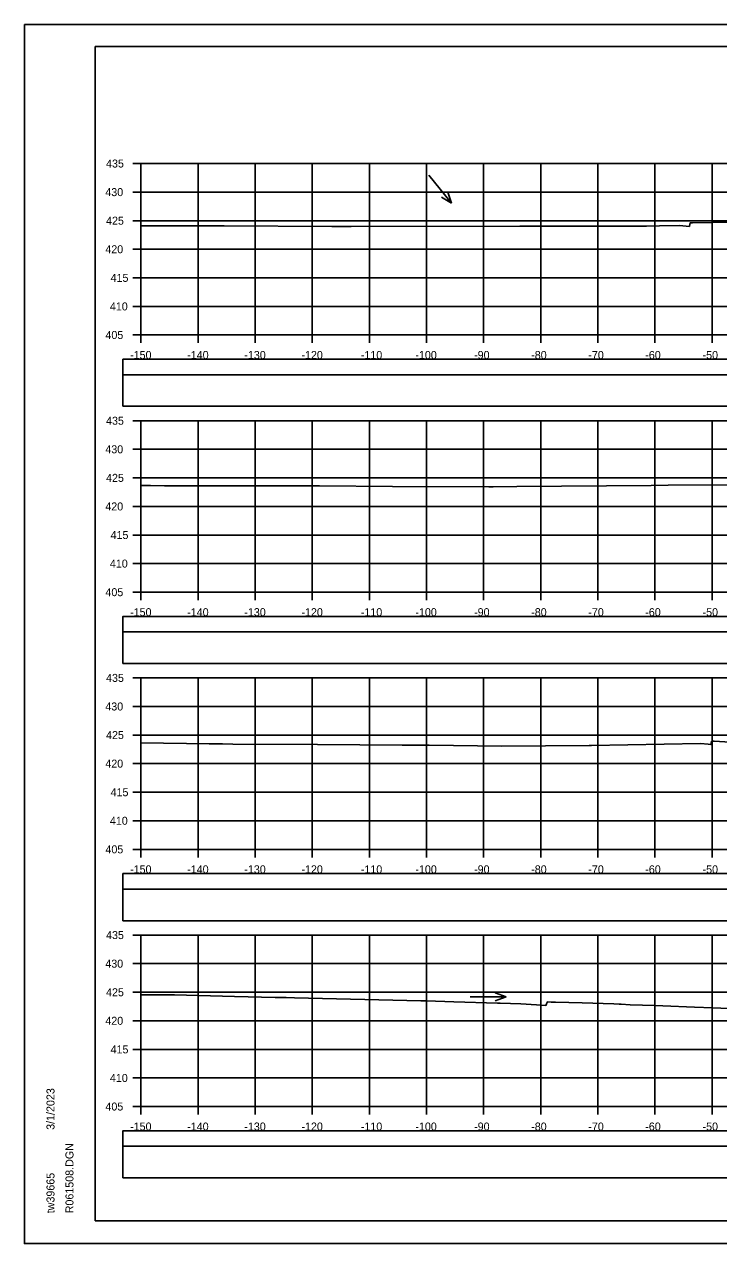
# Model space of a CAD drawing. Extents: x 1371057 to 1372761, y 380005 to 390517.
# Drawn here: x 1371390.5 to 1371512, y 386831.9 to 387045.2 of the extents above; entities that cross this region are included whole.
import ezdxf

# ---------------------------------------------------------------- set-up
doc = ezdxf.new("R2010")
doc.units = 0
for name, color, linetype in [('R_Axis', 7, 'Continuous'), ('R_Axis Annot', 7, 'Continuous'), ('R_Border', 7, 'Continuous'), ('R_Detour', 7, 'Continuous'), ('R_Dimension', 7, 'Continuous'), ('R_Exist Surface', 7, 'Continuous'), ('R_Grid', 7, 'Continuous'), ('R_No Plot', 7, 'Continuous'), ('R_Water Annot', 7, 'Continuous')]:
    doc.layers.add(name, color=color, linetype=linetype)

msp = doc.modelspace()

# ---------------------------------------------------------------- linework, layer by layer
at = {"layer": 'R_Axis'}
for p, q in [((1371409.47, 387020.88), (1371410.87, 387020.88)), ((1371410.87, 386990.88), (1371410.87, 387020.88)), ((1371409.47, 387015.88), (1371410.87, 387015.88)), ((1371409.47, 387010.88), (1371410.87, 387010.88)), ((1371409.47, 387005.88), (1371410.87, 387005.88)), ((1371409.47, 387000.88), (1371410.87, 387000.88)), ((1371409.47, 386995.88), (1371410.87, 386995.88)), ((1371409.47, 386990.88), (1371410.87, 386990.88)), ((1371410.87, 386990.88), (1371710.87, 386990.88)), ((1371410.87, 386989.48), (1371410.87, 386990.88)), ((1371420.87, 386989.48), (1371420.87, 386990.88)), ((1371430.87, 386989.48), (1371430.87, 386990.88)), ((1371440.87, 386989.48), (1371440.87, 386990.88)), ((1371450.87, 386989.48), (1371450.87, 386990.88)), ((1371460.87, 386989.48), (1371460.87, 386990.88)), ((1371470.87, 386989.48), (1371470.87, 386990.88)), ((1371480.87, 386989.48), (1371480.87, 386990.88)), ((1371490.87, 386989.48), (1371490.87, 386990.88)), ((1371500.87, 386989.48), (1371500.87, 386990.88)), ((1371510.87, 386989.48), (1371510.87, 386990.88)), ((1371409.47, 386975.88), (1371410.87, 386975.88)), ((1371410.87, 386945.88), (1371410.87, 386975.88)), ((1371409.47, 386970.88), (1371410.87, 386970.88)), ((1371409.47, 386965.88), (1371410.87, 386965.88)), ((1371409.47, 386960.88), (1371410.87, 386960.88)), ((1371409.47, 386955.88), (1371410.87, 386955.88)), ((1371409.47, 386950.88), (1371410.87, 386950.88)), ((1371409.47, 386945.88), (1371410.87, 386945.88)), ((1371410.87, 386945.88), (1371710.87, 386945.88)), ((1371410.87, 386944.48), (1371410.87, 386945.88)), ((1371420.87, 386944.48), (1371420.87, 386945.88)), ((1371430.87, 386944.48), (1371430.87, 386945.88)), ((1371440.87, 386944.48), (1371440.87, 386945.88)), ((1371450.87, 386944.48), (1371450.87, 386945.88)), ((1371460.87, 386944.48), (1371460.87, 386945.88)), ((1371470.87, 386944.48), (1371470.87, 386945.88)), ((1371480.87, 386944.48), (1371480.87, 386945.88)), ((1371490.87, 386944.48), (1371490.87, 386945.88)), ((1371500.87, 386944.48), (1371500.87, 386945.88)), ((1371510.87, 386944.48), (1371510.87, 386945.88)), ((1371409.47, 386930.88), (1371410.87, 386930.88)), ((1371410.87, 386900.88), (1371410.87, 386930.88)), ((1371409.47, 386925.88), (1371410.87, 386925.88)), ((1371409.47, 386920.88), (1371410.87, 386920.88)), ((1371409.47, 386915.88), (1371410.87, 386915.88)), ((1371409.47, 386910.88), (1371410.87, 386910.88)), ((1371409.47, 386905.88), (1371410.87, 386905.88)), ((1371409.47, 386900.88), (1371410.87, 386900.88)), ((1371410.87, 386900.88), (1371710.87, 386900.88)), ((1371410.87, 386899.48), (1371410.87, 386900.88)), ((1371420.87, 386899.48), (1371420.87, 386900.88)), ((1371430.87, 386899.48), (1371430.87, 386900.88)), ((1371440.87, 386899.48), (1371440.87, 386900.88)), ((1371450.87, 386899.48), (1371450.87, 386900.88)), ((1371460.87, 386899.48), (1371460.87, 386900.88)), ((1371470.87, 386899.48), (1371470.87, 386900.88)), ((1371480.87, 386899.48), (1371480.87, 386900.88)), ((1371490.87, 386899.48), (1371490.87, 386900.88)), ((1371500.87, 386899.48), (1371500.87, 386900.88)), ((1371510.87, 386899.48), (1371510.87, 386900.88)), ((1371409.47, 386885.88), (1371410.87, 386885.88)), ((1371410.87, 386855.88), (1371410.87, 386885.88)), ((1371409.47, 386880.88), (1371410.87, 386880.88)), ((1371409.47, 386875.88), (1371410.87, 386875.88)), ((1371409.47, 386870.88), (1371410.87, 386870.88)), ((1371409.47, 386865.88), (1371410.87, 386865.88)), ((1371409.47, 386860.88), (1371410.87, 386860.88)), ((1371409.47, 386855.88), (1371410.87, 386855.88)), ((1371410.87, 386855.88), (1371710.87, 386855.88)), ((1371410.87, 386854.48), (1371410.87, 386855.88)), ((1371420.87, 386854.48), (1371420.87, 386855.88)), ((1371430.87, 386854.48), (1371430.87, 386855.88)), ((1371440.87, 386854.48), (1371440.87, 386855.88)), ((1371450.87, 386854.48), (1371450.87, 386855.88)), ((1371460.87, 386854.48), (1371460.87, 386855.88)), ((1371470.87, 386854.48), (1371470.87, 386855.88)), ((1371480.87, 386854.48), (1371480.87, 386855.88)), ((1371490.87, 386854.48), (1371490.87, 386855.88)), ((1371500.87, 386854.48), (1371500.87, 386855.88)), ((1371510.87, 386854.48), (1371510.87, 386855.88))]:
    msp.add_line(p, q, dxfattribs=at)
at = {"layer": 'R_Border'}
for p, q in [((1371402.87, 387041.34), (1371719.05, 387041.34)), ((1371402.87, 386835.88), (1371402.87, 387041.34)), ((1371402.87, 386835.88), (1371402.87, 386835.88)), ((1371719.05, 386835.88), (1371402.87, 386835.88))]:
    msp.add_line(p, q, dxfattribs=at)
at = {"layer": 'R_Detour'}
for points in [[(1371407.72, 386983.92), (1371714.03, 386983.92), (1371714.03, 386986.63), (1371407.72, 386986.63)], [(1371407.72, 386938.92), (1371714.03, 386938.92), (1371714.03, 386941.63), (1371407.72, 386941.63)], [(1371407.72, 386893.92), (1371714.03, 386893.92), (1371714.03, 386896.63), (1371407.72, 386896.63)], [(1371407.72, 386848.92), (1371714.03, 386848.92), (1371714.03, 386851.63), (1371407.72, 386851.63)]]:
    msp.add_lwpolyline(points, close=True, dxfattribs=at)
at = {"layer": 'R_Dimension'}
for points in [[(1371407.72, 386978.4), (1371714.03, 386978.4), (1371714.03, 386983.92), (1371407.72, 386983.92)], [(1371407.72, 386933.4), (1371714.03, 386933.4), (1371714.03, 386938.92), (1371407.72, 386938.92)], [(1371407.72, 386888.4), (1371714.03, 386888.4), (1371714.03, 386893.92), (1371407.72, 386893.92)], [(1371407.72, 386843.4), (1371714.03, 386843.4), (1371714.03, 386848.92), (1371407.72, 386848.92)]]:
    msp.add_lwpolyline(points, close=True, dxfattribs=at)
at = {"layer": 'R_Exist Surface'}
for points in [[(1371410.87, 387010), (1371415.25, 387010), (1371425.45, 387010), (1371444.31, 387009.89), (1371446.33, 387009.88), (1371446.64, 387009.88), (1371447.08, 387009.88), (1371447.67, 387009.88), (1371477.23, 387009.94), (1371481.34, 387009.92), (1371487, 387009.93), (1371499.41, 387009.95), (1371501.65, 387009.97), (1371505.17, 387010.02), (1371505.75, 387009.97), (1371506.92, 387009.89), (1371506.99, 387010.27), (1371507.03, 387010.49), (1371507.3, 387010.5), (1371507.46, 387010.5), (1371514.05, 387010.6)], [(1371410.87, 386964.55), (1371412.55, 386964.53), (1371415, 386964.51), (1371433.56, 386964.5), (1371438.59, 386964.5), (1371442.15, 386964.49), (1371454.92, 386964.38), (1371471.8, 386964.33), (1371472.13, 386964.33), (1371472.57, 386964.34), (1371476.68, 386964.37), (1371500.22, 386964.54), (1371503.2, 386964.6), (1371516.54, 386964.69)], [(1371410.87, 386919.52), (1371422.8, 386919.32), (1371425.16, 386919.32), (1371426.96, 386919.3), (1371441.81, 386919.21), (1371456.59, 386919.13), (1371458.66, 386919.13), (1371461.35, 386919.11), (1371474.08, 386918.96), (1371489.36, 386919.07), (1371489.46, 386919.07), (1371489.55, 386919.07), (1371489.78, 386919.08), (1371508.84, 386919.41), (1371510.19, 386919.26), (1371510.68, 386919.2), (1371510.76, 386919.65), (1371510.79, 386919.8), (1371510.89, 386919.8), (1371511.22, 386919.8), (1371514.96, 386919.59)], [(1371410.87, 386875.42), (1371416.77, 386875.4), (1371427.24, 386875.16), (1371434.36, 386874.95), (1371436.3, 386874.94), (1371437.75, 386874.87), (1371459.9, 386874.35), (1371460.86, 386874.36), (1371465.68, 386874.19), (1371473.28, 386873.99), (1371473.79, 386873.97), (1371477.37, 386873.87), (1371480.12, 386873.69), (1371481.77, 386873.58), (1371481.91, 386873.87), (1371482.05, 386874.17), (1371482.69, 386874.15), (1371483.47, 386874.13), (1371488.13, 386874.05), (1371493.66, 386873.83), (1371494.63, 386873.79), (1371494.98, 386873.77), (1371496.51, 386873.7), (1371500.88, 386873.53), (1371502.24, 386873.52), (1371507.78, 386873.29), (1371511, 386873.12), (1371516.61, 386872.9)]]:
    msp.add_lwpolyline(points, dxfattribs=at)
at = {"layer": 'R_Grid'}
for p, q in [((1371410.87, 387020.88), (1371710.87, 387020.88)), ((1371410.87, 386990.88), (1371410.87, 387020.88)), ((1371420.87, 386990.88), (1371420.87, 387020.88)), ((1371430.87, 386990.88), (1371430.87, 387020.88)), ((1371440.87, 386990.88), (1371440.87, 387020.88)), ((1371450.87, 386990.88), (1371450.87, 387020.88)), ((1371460.87, 386990.88), (1371460.87, 387020.88)), ((1371470.87, 386990.88), (1371470.87, 387020.88)), ((1371480.87, 386990.88), (1371480.87, 387020.88)), ((1371490.87, 386990.88), (1371490.87, 387020.88)), ((1371500.87, 386990.88), (1371500.87, 387020.88)), ((1371510.87, 386990.88), (1371510.87, 387020.88)), ((1371410.87, 387015.88), (1371710.87, 387015.88)), ((1371410.87, 387010.88), (1371710.87, 387010.88)), ((1371410.87, 387005.88), (1371710.87, 387005.88)), ((1371410.87, 387000.88), (1371710.87, 387000.88)), ((1371410.87, 386995.88), (1371710.87, 386995.88)), ((1371410.87, 386990.88), (1371710.87, 386990.88)), ((1371410.87, 386975.88), (1371710.87, 386975.88)), ((1371410.87, 386945.88), (1371410.87, 386975.88)), ((1371420.87, 386945.88), (1371420.87, 386975.88)), ((1371430.87, 386945.88), (1371430.87, 386975.88)), ((1371440.87, 386945.88), (1371440.87, 386975.88)), ((1371450.87, 386945.88), (1371450.87, 386975.88)), ((1371460.87, 386945.88), (1371460.87, 386975.88)), ((1371470.87, 386945.88), (1371470.87, 386975.88)), ((1371480.87, 386945.88), (1371480.87, 386975.88)), ((1371490.87, 386945.88), (1371490.87, 386975.88)), ((1371500.87, 386945.88), (1371500.87, 386975.88)), ((1371510.87, 386945.88), (1371510.87, 386975.88)), ((1371410.87, 386970.88), (1371710.87, 386970.88)), ((1371410.87, 386965.88), (1371710.87, 386965.88)), ((1371410.87, 386960.88), (1371710.87, 386960.88)), ((1371410.87, 386955.88), (1371710.87, 386955.88)), ((1371410.87, 386950.88), (1371710.87, 386950.88)), ((1371410.87, 386945.88), (1371710.87, 386945.88)), ((1371410.87, 386930.88), (1371710.87, 386930.88)), ((1371410.87, 386900.88), (1371410.87, 386930.88)), ((1371420.87, 386900.88), (1371420.87, 386930.88)), ((1371430.87, 386900.88), (1371430.87, 386930.88)), ((1371440.87, 386900.88), (1371440.87, 386930.88)), ((1371450.87, 386900.88), (1371450.87, 386930.88)), ((1371460.87, 386900.88), (1371460.87, 386930.88)), ((1371470.87, 386900.88), (1371470.87, 386930.88)), ((1371480.87, 386900.88), (1371480.87, 386930.88)), ((1371490.87, 386900.88), (1371490.87, 386930.88)), ((1371500.87, 386900.88), (1371500.87, 386930.88)), ((1371510.87, 386900.88), (1371510.87, 386930.88)), ((1371410.87, 386925.88), (1371710.87, 386925.88)), ((1371410.87, 386920.88), (1371710.87, 386920.88)), ((1371410.87, 386915.88), (1371710.87, 386915.88)), ((1371410.87, 386910.88), (1371710.87, 386910.88)), ((1371410.87, 386905.88), (1371710.87, 386905.88)), ((1371410.87, 386900.88), (1371710.87, 386900.88)), ((1371410.87, 386885.88), (1371710.87, 386885.88)), ((1371410.87, 386855.88), (1371410.87, 386885.88)), ((1371420.87, 386855.88), (1371420.87, 386885.88)), ((1371430.87, 386855.88), (1371430.87, 386885.88)), ((1371440.87, 386855.88), (1371440.87, 386885.88)), ((1371450.87, 386855.88), (1371450.87, 386885.88)), ((1371460.87, 386855.88), (1371460.87, 386885.88)), ((1371470.87, 386855.88), (1371470.87, 386885.88)), ((1371480.87, 386855.88), (1371480.87, 386885.88)), ((1371490.87, 386855.88), (1371490.87, 386885.88)), ((1371500.87, 386855.88), (1371500.87, 386885.88)), ((1371510.87, 386855.88), (1371510.87, 386885.88)), ((1371410.87, 386880.88), (1371710.87, 386880.88)), ((1371410.87, 386875.88), (1371710.87, 386875.88)), ((1371410.87, 386870.88), (1371710.87, 386870.88)), ((1371410.87, 386865.88), (1371710.87, 386865.88)), ((1371410.87, 386860.88), (1371710.87, 386860.88)), ((1371410.87, 386855.88), (1371710.87, 386855.88))]:
    msp.add_line(p, q, dxfattribs=at)
at = {"layer": 'R_No Plot'}
for p, q in [((1371390.47, 387045.23), (1371723.8, 387045.23)), ((1371390.47, 386831.9), (1371723.8, 386831.9))]:
    msp.add_line(p, q, dxfattribs=at)
for points in [[(1371390.46, 387045.23), (1371723.8, 387045.23), (1371723.8, 386831.89), (1371390.46, 386831.89)], [(1371636.79, 387041.34), (1371656.41, 387041.34), (1371656.41, 387031.46), (1371672.52, 387031.46), (1371695.72, 387031.46), (1371695.84, 387003.3), (1371719.05, 387003.3), (1371719.05, 386835.88), (1371402.87, 386835.88), (1371402.87, 387041.34)]]:
    msp.add_lwpolyline(points, close=True, dxfattribs=at)
at = {"layer": 'R_Water Annot'}
for p, q in [((1371461.29, 387018.82), (1371465.26, 387013.95)), ((1371465.26, 387013.95), (1371464.59, 387015.88)), ((1371465.26, 387013.95), (1371463.5, 387015)), ((1371468.53, 386875.09), (1371474.82, 386875.09)), ((1371474.82, 386875.09), (1371472.89, 386875.79)), ((1371474.82, 386875.09), (1371472.89, 386874.39))]:
    msp.add_line(p, q, dxfattribs=at)

# ---------------------------------------------------------------- texts
at = {"layer": 'R_Axis Annot'}
for s, p in [('435', (1371404.77, 387020.18)), ('430', (1371404.64, 387015.18)), ('425', (1371404.77, 387010.18)), ('420', (1371404.64, 387005.18)), ('415', (1371405.56, 387000.18)), ('410', (1371405.44, 386995.18)), ('405', (1371404.66, 386990.18)), ('-150', (1371408.98, 386986.68)), ('-140', (1371418.98, 386986.68)), ('-130', (1371428.98, 386986.68)), ('-120', (1371438.98, 386986.68)), ('-110', (1371449.38, 386986.68)), ('-100', (1371458.93, 386986.68)), ('-90', (1371469.21, 386986.68)), ('-80', (1371479.21, 386986.68)), ('-70', (1371489.21, 386986.68)), ('-60', (1371499.18, 386986.68)), ('-50', (1371509.21, 386986.68)), ('435', (1371404.77, 386975.18)), ('430', (1371404.64, 386970.18)), ('425', (1371404.77, 386965.18)), ('420', (1371404.64, 386960.18)), ('415', (1371405.56, 386955.18)), ('410', (1371405.44, 386950.18)), ('405', (1371404.66, 386945.18)), ('-150', (1371408.98, 386941.68)), ('-140', (1371418.98, 386941.68)), ('-130', (1371428.98, 386941.68)), ('-120', (1371438.98, 386941.68)), ('-110', (1371449.38, 386941.68)), ('-100', (1371458.93, 386941.68)), ('-90', (1371469.21, 386941.68)), ('-80', (1371479.21, 386941.68)), ('-70', (1371489.21, 386941.68)), ('-60', (1371499.18, 386941.68)), ('-50', (1371509.21, 386941.68)), ('435', (1371404.77, 386930.18)), ('430', (1371404.64, 386925.18)), ('425', (1371404.77, 386920.18)), ('420', (1371404.64, 386915.18)), ('415', (1371405.56, 386910.18)), ('410', (1371405.44, 386905.18)), ('405', (1371404.66, 386900.18)), ('-150', (1371408.98, 386896.68)), ('-140', (1371418.98, 386896.68)), ('-130', (1371428.98, 386896.68)), ('-120', (1371438.98, 386896.68)), ('-110', (1371449.38, 386896.68)), ('-100', (1371458.93, 386896.68)), ('-90', (1371469.21, 386896.68)), ('-80', (1371479.21, 386896.68)), ('-70', (1371489.21, 386896.68)), ('-60', (1371499.18, 386896.68)), ('-50', (1371509.21, 386896.68)), ('435', (1371404.77, 386885.18)), ('430', (1371404.64, 386880.18)), ('425', (1371404.77, 386875.18)), ('420', (1371404.64, 386870.18)), ('415', (1371405.56, 386865.18)), ('410', (1371405.44, 386860.18)), ('405', (1371404.66, 386855.18)), ('-150', (1371408.98, 386851.68)), ('-140', (1371418.98, 386851.68)), ('-130', (1371428.98, 386851.68)), ('-120', (1371438.98, 386851.68)), ('-110', (1371449.38, 386851.68)), ('-100', (1371458.93, 386851.68)), ('-90', (1371469.21, 386851.68)), ('-80', (1371479.21, 386851.68)), ('-70', (1371489.21, 386851.68)), ('-60', (1371499.18, 386851.68)), ('-50', (1371509.21, 386851.68))]:
    msp.add_text(s, height=1.4, dxfattribs=at).set_placement(p)
at = {"layer": 'R_Border'}
for s, p in [('3/1/2023', (1371395.74, 386851.8)), ('R061508.DGN', (1371399.06, 386837.2)), ('tw39665', (1371395.74, 386837.2))]:
    msp.add_text(s, height=1.4, rotation=90, dxfattribs=at).set_placement(p)

doc.saveas('drawing.dxf')
